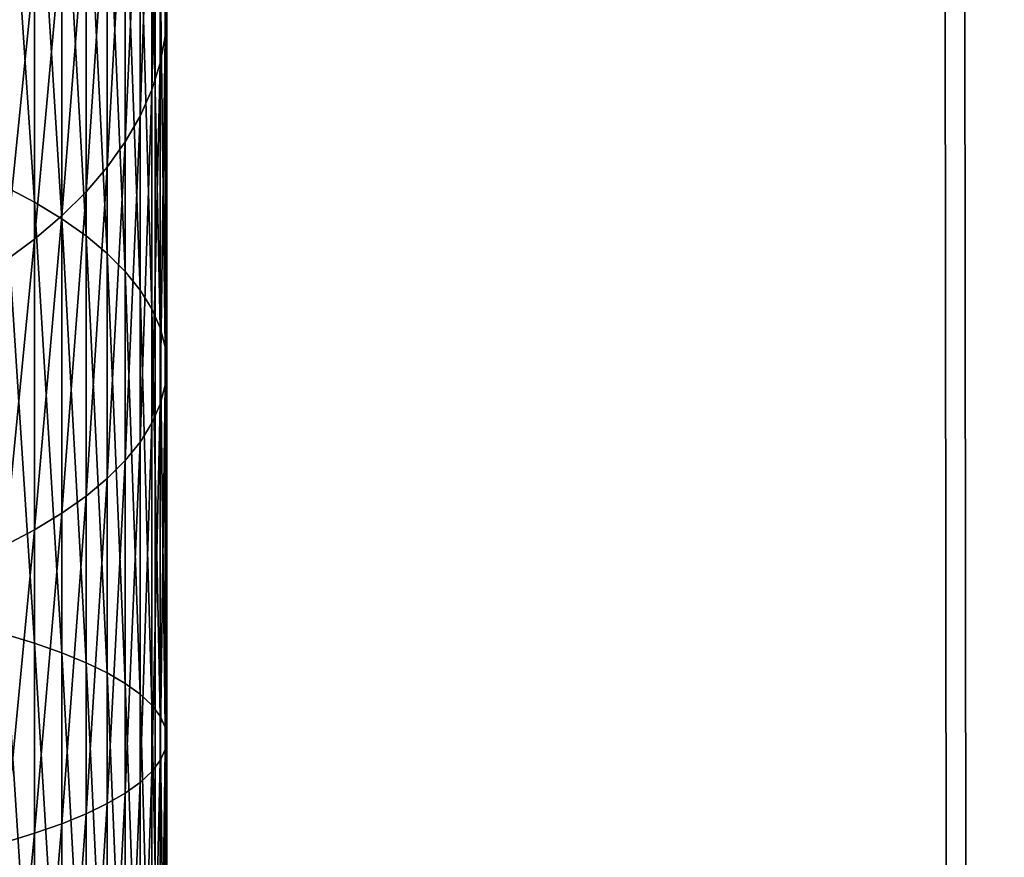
# Model space of a CAD drawing. Extents: x 219 to 498, y 110 to 382.
# Tile 478 of 656: x 349.373 to 349.523, y 116.668 to 116.795. Entities that reach past the tile are written whole.
import ezdxf

# ---------------------------------------------------------------- set-up
doc = ezdxf.new("R2010")
doc.units = 0
doc.header["$MEASUREMENT"] = 0
doc.layers.get('0').update_dxf_attribs({"color": 144, "linetype": 'CONTINUOUS'})
doc.layers.add('VOILE', color=134, linetype='CONTINUOUS')

# ---------------------------------------------------------------- blocks, each defined once
blk = doc.blocks.new('GROUPE_11')
at = {"color": 251}
for p, q in [((0.25, 4.13477, 4), (0.25, 0, 4)), ((0.25, 3.90113), (0.25, 2.10436))]:
    blk.add_line(p, q, dxfattribs=at)
mesh = blk.add_polyface(dxfattribs=at)
corners = [(0.25, 0, 4), (0, 4.13477, 4), (0, 0, 4), (0.25, 4.13477, 4)]
mesh.append_faces([[corners[k] for k in face] for face in [(0, 1, 2), (1, 0, 3)]], dxfattribs={"vtx0": -1, "color": 251})
mesh = blk.add_polyface(dxfattribs=at)
corners = [(0.25, 1.76417, 0.21673), (0.25, 4.13477, 4), (0.25, 0, 4), (0.25, 1.78066, 0.18532), (0.25, 1.80005, 0.15561), (0.25, 1.82215, 0.12787), (0.25, 1.84677, 0.10233), (0.25, 1.8737, 0.07924), (0.25, 1.90268, 0.05878), (0.25, 1.93347, 0.04116), (0.25, 1.96578, 0.02652), (0.25, 1.99932, 0.015), (0.25, 2.03381, 0.00669), (0.25, 2.06893, 0.00168), (0.25, 2.10436), (0.25, 3.90113), (0.25, 3.93162, 0.002), (0.25, 3.9616, 0.00796), (0.25, 3.99054, 0.01778), (0.25, 4.01795, 0.0313), (0.25, 4.04336, 0.04828), (0.25, 4.06634, 0.06843), (0.25, 4.08649, 0.09141), (0.25, 4.10347, 0.11682), (0.25, 4.11698, 0.14423), (0.25, 4.12681, 0.17317), (0.25, 4.13277, 0.20315), (0.25, 4.13477, 0.23364)]
mesh.append_faces([[corners[k] for k in face] for face in [(0, 1, 2), (1, 26, 27)]], dxfattribs={"vtx0": -1, "color": 251})
mesh.append_faces([[corners[k] for k in face] for face in [(1, 0, 3), (1, 3, 4), (1, 4, 5), (1, 5, 6), (1, 6, 7), (1, 7, 8), (1, 8, 9), (1, 9, 10), (1, 10, 11), (1, 11, 12), (1, 12, 13), (1, 13, 14), (1, 14, 15), (1, 15, 16), (1, 16, 17), (1, 17, 18), (1, 18, 19), (1, 19, 20), (1, 20, 21), (1, 21, 22), (1, 22, 23), (1, 23, 24), (1, 24, 25), (1, 25, 26)]], dxfattribs={"vtx0": -1, "vtx2": -1, "color": 251})
mesh = blk.add_polyface(dxfattribs=at)
corners = [(0.25, 3.90113), (0, 2.10436), (0, 3.90113), (0.25, 2.10436)]
mesh.append_faces([[corners[k] for k in face] for face in [(0, 1, 2), (1, 0, 3)]], dxfattribs={"vtx0": -1, "color": 251})
blk = doc.blocks.new('GROUPE_9')
blk.add_blockref('GROUPE_11', (0, 0))
blk = doc.blocks.new('_____2')
for p, q in [((2.22641, 0.86614, 3.32256), (2.37876, 0.86614, 3.25151)), ((2.37876, 0.86614, 3.25151), (2.36562, 0.86529, 3.22763)), ((2.3919, 0.86529, 3.27539), (2.37876, 0.86614, 3.25151)), ((2.37876, 0.86614, 3.25151), (2.52029, 0.86614, 3.16083)), ((2.52029, 0.86614, 3.16083), (2.50409, 0.86529, 3.13891)), ((2.53649, 0.86529, 3.18274), (2.52029, 0.86614, 3.16083)), ((2.52029, 0.86614, 3.16083), (2.64851, 0.86614, 3.05211)), ((2.64851, 0.86614, 3.05211), (2.62953, 0.86529, 3.03255)), ((2.20676, 0.86273, 3.27183), (2.35253, 0.86273, 3.20385)), ((2.21656, 0.86529, 3.29714), (2.36562, 0.86529, 3.22763)), ((2.23626, 0.86529, 3.34797), (2.3919, 0.86529, 3.27539)), ((2.24606, 0.86273, 3.37328), (2.40498, 0.86273, 3.29917)), ((2.35253, 0.86273, 3.20385), (2.33954, 0.85847, 3.18026)), ((2.36562, 0.86529, 3.22763), (2.35253, 0.86273, 3.20385)), ((2.35253, 0.86273, 3.20385), (2.48796, 0.86273, 3.11708)), ((2.36562, 0.86529, 3.22763), (2.50409, 0.86529, 3.13891)), ((2.40498, 0.86273, 3.29917), (2.3919, 0.86529, 3.27539)), ((2.3919, 0.86529, 3.27539), (2.53649, 0.86529, 3.18274)), ((2.41797, 0.85847, 3.32276), (2.40498, 0.86273, 3.29917)), ((2.40498, 0.86273, 3.29917), (2.55263, 0.86273, 3.20457)), ((2.48796, 0.86273, 3.11708), (2.47195, 0.85847, 3.09542)), ((2.50409, 0.86529, 3.13891), (2.48796, 0.86273, 3.11708)), ((2.48796, 0.86273, 3.11708), (2.61064, 0.86273, 3.01306)), ((2.50409, 0.86529, 3.13891), (2.62953, 0.86529, 3.03255)), ((2.55263, 0.86273, 3.20457), (2.53649, 0.86529, 3.18274)), ((2.53649, 0.86529, 3.18274), (2.66748, 0.86529, 3.07168)), ((2.56864, 0.85847, 3.22623), (2.55263, 0.86273, 3.20457)), ((2.55263, 0.86273, 3.20457), (2.68638, 0.86273, 3.09117)), ((2.61064, 0.86273, 3.01306), (2.59189, 0.85847, 2.99373)), ((2.62953, 0.86529, 3.03255), (2.61064, 0.86273, 3.01306)), ((2.61064, 0.86273, 3.01306), (2.71838, 0.86273, 2.89364)), ((2.62953, 0.86529, 3.03255), (2.73971, 0.86529, 2.91044)), ((2.19703, 0.85847, 3.24672), (2.33954, 0.85847, 3.18026)), ((2.25579, 0.85847, 3.39839), (2.41797, 0.85847, 3.32276)), ((2.33954, 0.85847, 3.18026), (2.32671, 0.85254, 3.15694)), ((2.33954, 0.85847, 3.18026), (2.47195, 0.85847, 3.09542)), ((2.4308, 0.85254, 3.34608), (2.41797, 0.85847, 3.32276)), ((2.41797, 0.85847, 3.32276), (2.56864, 0.85847, 3.22623)), ((2.47195, 0.85847, 3.09542), (2.45613, 0.85254, 3.07402)), ((2.47195, 0.85847, 3.09542), (2.59189, 0.85847, 2.99373)), ((2.58446, 0.85254, 3.24763), (2.56864, 0.85847, 3.22623)), ((2.56864, 0.85847, 3.22623), (2.70512, 0.85847, 3.1105)), ((2.59189, 0.85847, 2.99373), (2.57336, 0.85254, 2.97462)), ((2.59189, 0.85847, 2.99373), (2.69723, 0.85847, 2.87697)), ((2.18741, 0.85254, 3.2219), (2.32671, 0.85254, 3.15694)), ((2.2654, 0.85254, 3.42321), (2.4308, 0.85254, 3.34608)), ((2.32671, 0.85254, 3.15694), (2.31409, 0.84495, 3.134)), ((2.32671, 0.85254, 3.15694), (2.45613, 0.85254, 3.07402)), ((2.44342, 0.84495, 3.36902), (2.4308, 0.85254, 3.34608)), ((2.4308, 0.85254, 3.34608), (2.58446, 0.85254, 3.24763)), ((2.45613, 0.85254, 3.07402), (2.44057, 0.84495, 3.05297)), ((2.45613, 0.85254, 3.07402), (2.57336, 0.85254, 2.97462)), ((2.57336, 0.85254, 2.97462), (2.55514, 0.84495, 2.95582)), ((2.57336, 0.85254, 2.97462), (2.67633, 0.85254, 2.8605)), ((2.60002, 0.84495, 3.26868), (2.58446, 0.85254, 3.24763)), ((2.58446, 0.85254, 3.24763), (2.72365, 0.85254, 3.1296)), ((2.17795, 0.84495, 3.19749), (2.31409, 0.84495, 3.134)), ((2.27486, 0.84495, 3.44762), (2.44342, 0.84495, 3.36902)), ((2.31409, 0.84495, 3.134), (2.30172, 0.83573, 3.11153)), ((2.31409, 0.84495, 3.134), (2.44057, 0.84495, 3.05297)), ((2.44057, 0.84495, 3.05297), (2.42532, 0.83573, 3.03234)), ((2.44057, 0.84495, 3.05297), (2.55514, 0.84495, 2.95582)), ((2.45579, 0.83573, 3.39149), (2.44342, 0.84495, 3.36902)), ((2.44342, 0.84495, 3.36902), (2.60002, 0.84495, 3.26868)), ((2.55514, 0.84495, 2.95582), (2.53728, 0.83573, 2.93741)), ((2.55514, 0.84495, 2.95582), (2.65576, 0.84495, 2.8443)), ((2.61527, 0.83573, 3.28931), (2.60002, 0.84495, 3.26868)), ((2.60002, 0.84495, 3.26868), (2.74188, 0.84495, 3.1484)), ((2.16869, 0.83573, 3.17357), (2.30172, 0.83573, 3.11153)), ((2.28413, 0.83573, 3.47154), (2.45579, 0.83573, 3.39149)), ((2.30172, 0.83573, 3.11153), (2.28966, 0.82493, 3.0896)), ((2.30172, 0.83573, 3.11153), (2.42532, 0.83573, 3.03234)), ((2.42532, 0.83573, 3.03234), (2.41044, 0.82493, 3.01222)), ((2.42532, 0.83573, 3.03234), (2.53728, 0.83573, 2.93741)), ((2.46786, 0.82493, 3.41342), (2.45579, 0.83573, 3.39149)), ((2.45579, 0.83573, 3.39149), (2.61527, 0.83573, 3.28931)), ((2.53728, 0.83573, 2.93741), (2.51986, 0.82493, 2.91944)), ((2.53728, 0.83573, 2.93741), (2.63561, 0.83573, 2.82842)), ((2.63015, 0.82493, 3.30944), (2.61527, 0.83573, 3.28931)), ((2.61527, 0.83573, 3.28931), (2.75974, 0.83573, 3.16682)), ((2.15965, 0.82493, 3.15023), (2.28966, 0.82493, 3.0896)), ((2.28966, 0.82493, 3.0896), (2.27794, 0.81257, 3.06832)), ((2.28966, 0.82493, 3.0896), (2.41044, 0.82493, 3.01222)), ((2.29317, 0.82493, 3.49488), (2.46786, 0.82493, 3.41342)), ((2.41044, 0.82493, 3.01222), (2.396, 0.81257, 2.99268)), ((2.41044, 0.82493, 3.01222), (2.51986, 0.82493, 2.91944)), ((2.47957, 0.81257, 3.4347), (2.46786, 0.82493, 3.41342)), ((2.46786, 0.82493, 3.41342), (2.63015, 0.82493, 3.30944)), ((2.51986, 0.82493, 2.91944), (2.50294, 0.81257, 2.902)), ((2.51986, 0.82493, 2.91944), (2.61595, 0.82493, 2.81293)), ((2.64459, 0.81257, 3.32897), (2.63015, 0.82493, 3.30944)), ((2.63015, 0.82493, 3.30944), (2.77716, 0.82493, 3.18478)), ((2.15087, 0.81257, 3.12758), (2.27794, 0.81257, 3.06832)), ((2.27794, 0.81257, 3.06832), (2.26663, 0.79872, 3.04776)), ((2.27794, 0.81257, 3.06832), (2.396, 0.81257, 2.99268)), ((2.30195, 0.81257, 3.51753), (2.47957, 0.81257, 3.4347)), ((2.396, 0.81257, 2.99268), (2.38205, 0.79872, 2.97381)), ((2.396, 0.81257, 2.99268), (2.50294, 0.81257, 2.902)), ((2.49089, 0.79872, 3.45526), (2.47957, 0.81257, 3.4347)), ((2.47957, 0.81257, 3.4347), (2.64459, 0.81257, 3.32897)), ((2.50294, 0.81257, 2.902), (2.4866, 0.79872, 2.88515)), ((2.50294, 0.81257, 2.902), (2.59687, 0.81257, 2.7979)), ((2.65854, 0.79872, 3.34785), (2.64459, 0.81257, 3.32897)), ((2.64459, 0.81257, 3.32897), (2.79407, 0.81257, 3.20222)), ((2.14239, 0.79872, 3.10569), (2.26663, 0.79872, 3.04776)), ((2.26663, 0.79872, 3.04776), (2.25575, 0.78343, 3.028)), ((2.26663, 0.79872, 3.04776), (2.38205, 0.79872, 2.97381)), ((2.31043, 0.79872, 3.53942), (2.49089, 0.79872, 3.45526)), ((2.38205, 0.79872, 2.97381), (2.36864, 0.78343, 2.95567)), ((2.38205, 0.79872, 2.97381), (2.4866, 0.79872, 2.88515)), ((2.4866, 0.79872, 2.88515), (2.47091, 0.78343, 2.86896)), ((2.4866, 0.79872, 2.88515), (2.57843, 0.79872, 2.78337)), ((2.50176, 0.78343, 3.47502), (2.49089, 0.79872, 3.45526)), ((2.49089, 0.79872, 3.45526), (2.65854, 0.79872, 3.34785)), ((2.67194, 0.78343, 3.36598), (2.65854, 0.79872, 3.34785)), ((2.65854, 0.79872, 3.34785), (2.81041, 0.79872, 3.21907))]:
    blk.add_line(p, q)
mesh = blk.add_polyface()
corners = [(2.21656, 0.86529, 3.29714), (2.37876, 0.86614, 3.25151), (2.36562, 0.86529, 3.22763), (2.22641, 0.86614, 3.32256)]
mesh.append_faces([[corners[k] for k in face] for face in [(0, 1, 2), (1, 0, 3)]], dxfattribs={"vtx0": -1})
mesh = blk.add_polyface()
corners = [(2.22641, 0.86614, 3.32256), (2.3919, 0.86529, 3.27539), (2.37876, 0.86614, 3.25151), (2.23626, 0.86529, 3.34797)]
mesh.append_faces([[corners[k] for k in face] for face in [(0, 1, 2), (1, 0, 3)]], dxfattribs={"vtx0": -1})
mesh = blk.add_polyface()
corners = [(2.36562, 0.86529, 3.22763), (2.52029, 0.86614, 3.16083), (2.50409, 0.86529, 3.13891), (2.37876, 0.86614, 3.25151)]
mesh.append_faces([[corners[k] for k in face] for face in [(0, 1, 2), (1, 0, 3)]], dxfattribs={"vtx0": -1})
mesh = blk.add_polyface()
corners = [(2.37876, 0.86614, 3.25151), (2.53649, 0.86529, 3.18274), (2.52029, 0.86614, 3.16083), (2.3919, 0.86529, 3.27539)]
mesh.append_faces([[corners[k] for k in face] for face in [(0, 1, 2), (1, 0, 3)]], dxfattribs={"vtx0": -1})
mesh = blk.add_polyface()
corners = [(2.50409, 0.86529, 3.13891), (2.64851, 0.86614, 3.05211), (2.62953, 0.86529, 3.03255), (2.52029, 0.86614, 3.16083)]
mesh.append_faces([[corners[k] for k in face] for face in [(0, 1, 2), (1, 0, 3)]], dxfattribs={"vtx0": -1})
mesh = blk.add_polyface()
corners = [(2.52029, 0.86614, 3.16083), (2.66748, 0.86529, 3.07168), (2.64851, 0.86614, 3.05211), (2.53649, 0.86529, 3.18274)]
mesh.append_faces([[corners[k] for k in face] for face in [(0, 1, 2), (1, 0, 3)]], dxfattribs={"vtx0": -1})
mesh = blk.add_polyface()
corners = [(2.62953, 0.86529, 3.03255), (2.76111, 0.86614, 2.9273), (2.73971, 0.86529, 2.91044), (2.64851, 0.86614, 3.05211)]
mesh.append_faces([[corners[k] for k in face] for face in [(0, 1, 2), (1, 0, 3)]], dxfattribs={"vtx0": -1})
mesh = blk.add_polyface()
corners = [(2.19703, 0.85847, 3.24672), (2.35253, 0.86273, 3.20385), (2.33954, 0.85847, 3.18026), (2.20676, 0.86273, 3.27183)]
mesh.append_faces([[corners[k] for k in face] for face in [(0, 1, 2), (1, 0, 3)]], dxfattribs={"vtx0": -1})
mesh = blk.add_polyface()
corners = [(2.20676, 0.86273, 3.27183), (2.36562, 0.86529, 3.22763), (2.35253, 0.86273, 3.20385), (2.21656, 0.86529, 3.29714)]
mesh.append_faces([[corners[k] for k in face] for face in [(0, 1, 2), (1, 0, 3)]], dxfattribs={"vtx0": -1})
mesh = blk.add_polyface()
corners = [(2.23626, 0.86529, 3.34797), (2.40498, 0.86273, 3.29917), (2.3919, 0.86529, 3.27539), (2.24606, 0.86273, 3.37328)]
mesh.append_faces([[corners[k] for k in face] for face in [(0, 1, 2), (1, 0, 3)]], dxfattribs={"vtx0": -1})
mesh = blk.add_polyface()
corners = [(2.24606, 0.86273, 3.37328), (2.41797, 0.85847, 3.32276), (2.40498, 0.86273, 3.29917), (2.25579, 0.85847, 3.39839)]
mesh.append_faces([[corners[k] for k in face] for face in [(0, 1, 2), (1, 0, 3)]], dxfattribs={"vtx0": -1})
mesh = blk.add_polyface()
corners = [(2.33954, 0.85847, 3.18026), (2.48796, 0.86273, 3.11708), (2.47195, 0.85847, 3.09542), (2.35253, 0.86273, 3.20385)]
mesh.append_faces([[corners[k] for k in face] for face in [(0, 1, 2), (1, 0, 3)]], dxfattribs={"vtx0": -1})
mesh = blk.add_polyface()
corners = [(2.35253, 0.86273, 3.20385), (2.50409, 0.86529, 3.13891), (2.48796, 0.86273, 3.11708), (2.36562, 0.86529, 3.22763)]
mesh.append_faces([[corners[k] for k in face] for face in [(0, 1, 2), (1, 0, 3)]], dxfattribs={"vtx0": -1})
mesh = blk.add_polyface()
corners = [(2.3919, 0.86529, 3.27539), (2.55263, 0.86273, 3.20457), (2.53649, 0.86529, 3.18274), (2.40498, 0.86273, 3.29917)]
mesh.append_faces([[corners[k] for k in face] for face in [(0, 1, 2), (1, 0, 3)]], dxfattribs={"vtx0": -1})
mesh = blk.add_polyface()
corners = [(2.40498, 0.86273, 3.29917), (2.56864, 0.85847, 3.22623), (2.55263, 0.86273, 3.20457), (2.41797, 0.85847, 3.32276)]
mesh.append_faces([[corners[k] for k in face] for face in [(0, 1, 2), (1, 0, 3)]], dxfattribs={"vtx0": -1})
mesh = blk.add_polyface()
corners = [(2.47195, 0.85847, 3.09542), (2.61064, 0.86273, 3.01306), (2.59189, 0.85847, 2.99373), (2.48796, 0.86273, 3.11708)]
mesh.append_faces([[corners[k] for k in face] for face in [(0, 1, 2), (1, 0, 3)]], dxfattribs={"vtx0": -1})
mesh = blk.add_polyface()
corners = [(2.48796, 0.86273, 3.11708), (2.62953, 0.86529, 3.03255), (2.61064, 0.86273, 3.01306), (2.50409, 0.86529, 3.13891)]
mesh.append_faces([[corners[k] for k in face] for face in [(0, 1, 2), (1, 0, 3)]], dxfattribs={"vtx0": -1})
mesh = blk.add_polyface()
corners = [(2.53649, 0.86529, 3.18274), (2.68638, 0.86273, 3.09117), (2.66748, 0.86529, 3.07168), (2.55263, 0.86273, 3.20457)]
mesh.append_faces([[corners[k] for k in face] for face in [(0, 1, 2), (1, 0, 3)]], dxfattribs={"vtx0": -1})
mesh = blk.add_polyface()
corners = [(2.55263, 0.86273, 3.20457), (2.70512, 0.85847, 3.1105), (2.68638, 0.86273, 3.09117), (2.56864, 0.85847, 3.22623)]
mesh.append_faces([[corners[k] for k in face] for face in [(0, 1, 2), (1, 0, 3)]], dxfattribs={"vtx0": -1})
mesh = blk.add_polyface()
corners = [(2.59189, 0.85847, 2.99373), (2.71838, 0.86273, 2.89364), (2.69723, 0.85847, 2.87697), (2.61064, 0.86273, 3.01306)]
mesh.append_faces([[corners[k] for k in face] for face in [(0, 1, 2), (1, 0, 3)]], dxfattribs={"vtx0": -1})
mesh = blk.add_polyface()
corners = [(2.61064, 0.86273, 3.01306), (2.73971, 0.86529, 2.91044), (2.71838, 0.86273, 2.89364), (2.62953, 0.86529, 3.03255)]
mesh.append_faces([[corners[k] for k in face] for face in [(0, 1, 2), (1, 0, 3)]], dxfattribs={"vtx0": -1})
mesh = blk.add_polyface()
corners = [(2.18741, 0.85254, 3.2219), (2.33954, 0.85847, 3.18026), (2.32671, 0.85254, 3.15694), (2.19703, 0.85847, 3.24672)]
mesh.append_faces([[corners[k] for k in face] for face in [(0, 1, 2), (1, 0, 3)]], dxfattribs={"vtx0": -1})
mesh = blk.add_polyface()
corners = [(2.25579, 0.85847, 3.39839), (2.4308, 0.85254, 3.34608), (2.41797, 0.85847, 3.32276), (2.2654, 0.85254, 3.42321)]
mesh.append_faces([[corners[k] for k in face] for face in [(0, 1, 2), (1, 0, 3)]], dxfattribs={"vtx0": -1})
mesh = blk.add_polyface()
corners = [(2.32671, 0.85254, 3.15694), (2.47195, 0.85847, 3.09542), (2.45613, 0.85254, 3.07402), (2.33954, 0.85847, 3.18026)]
mesh.append_faces([[corners[k] for k in face] for face in [(0, 1, 2), (1, 0, 3)]], dxfattribs={"vtx0": -1})
mesh = blk.add_polyface()
corners = [(2.41797, 0.85847, 3.32276), (2.58446, 0.85254, 3.24763), (2.56864, 0.85847, 3.22623), (2.4308, 0.85254, 3.34608)]
mesh.append_faces([[corners[k] for k in face] for face in [(0, 1, 2), (1, 0, 3)]], dxfattribs={"vtx0": -1})
mesh = blk.add_polyface()
corners = [(2.45613, 0.85254, 3.07402), (2.59189, 0.85847, 2.99373), (2.57336, 0.85254, 2.97462), (2.47195, 0.85847, 3.09542)]
mesh.append_faces([[corners[k] for k in face] for face in [(0, 1, 2), (1, 0, 3)]], dxfattribs={"vtx0": -1})
mesh = blk.add_polyface()
corners = [(2.56864, 0.85847, 3.22623), (2.72365, 0.85254, 3.1296), (2.70512, 0.85847, 3.1105), (2.58446, 0.85254, 3.24763)]
mesh.append_faces([[corners[k] for k in face] for face in [(0, 1, 2), (1, 0, 3)]], dxfattribs={"vtx0": -1})
mesh = blk.add_polyface()
corners = [(2.57336, 0.85254, 2.97462), (2.69723, 0.85847, 2.87697), (2.67633, 0.85254, 2.8605), (2.59189, 0.85847, 2.99373)]
mesh.append_faces([[corners[k] for k in face] for face in [(0, 1, 2), (1, 0, 3)]], dxfattribs={"vtx0": -1})
mesh = blk.add_polyface()
corners = [(2.17795, 0.84495, 3.19749), (2.32671, 0.85254, 3.15694), (2.31409, 0.84495, 3.134), (2.18741, 0.85254, 3.2219)]
mesh.append_faces([[corners[k] for k in face] for face in [(0, 1, 2), (1, 0, 3)]], dxfattribs={"vtx0": -1})
mesh = blk.add_polyface()
corners = [(2.2654, 0.85254, 3.42321), (2.44342, 0.84495, 3.36902), (2.4308, 0.85254, 3.34608), (2.27486, 0.84495, 3.44762)]
mesh.append_faces([[corners[k] for k in face] for face in [(0, 1, 2), (1, 0, 3)]], dxfattribs={"vtx0": -1})
mesh = blk.add_polyface()
corners = [(2.31409, 0.84495, 3.134), (2.45613, 0.85254, 3.07402), (2.44057, 0.84495, 3.05297), (2.32671, 0.85254, 3.15694)]
mesh.append_faces([[corners[k] for k in face] for face in [(0, 1, 2), (1, 0, 3)]], dxfattribs={"vtx0": -1})
mesh = blk.add_polyface()
corners = [(2.4308, 0.85254, 3.34608), (2.60002, 0.84495, 3.26868), (2.58446, 0.85254, 3.24763), (2.44342, 0.84495, 3.36902)]
mesh.append_faces([[corners[k] for k in face] for face in [(0, 1, 2), (1, 0, 3)]], dxfattribs={"vtx0": -1})
mesh = blk.add_polyface()
corners = [(2.44057, 0.84495, 3.05297), (2.57336, 0.85254, 2.97462), (2.55514, 0.84495, 2.95582), (2.45613, 0.85254, 3.07402)]
mesh.append_faces([[corners[k] for k in face] for face in [(0, 1, 2), (1, 0, 3)]], dxfattribs={"vtx0": -1})
mesh = blk.add_polyface()
corners = [(2.55514, 0.84495, 2.95582), (2.67633, 0.85254, 2.8605), (2.65576, 0.84495, 2.8443), (2.57336, 0.85254, 2.97462)]
mesh.append_faces([[corners[k] for k in face] for face in [(0, 1, 2), (1, 0, 3)]], dxfattribs={"vtx0": -1})
mesh = blk.add_polyface()
corners = [(2.58446, 0.85254, 3.24763), (2.74188, 0.84495, 3.1484), (2.72365, 0.85254, 3.1296), (2.60002, 0.84495, 3.26868)]
mesh.append_faces([[corners[k] for k in face] for face in [(0, 1, 2), (1, 0, 3)]], dxfattribs={"vtx0": -1})
mesh = blk.add_polyface()
corners = [(2.16869, 0.83573, 3.17357), (2.31409, 0.84495, 3.134), (2.30172, 0.83573, 3.11153), (2.17795, 0.84495, 3.19749)]
mesh.append_faces([[corners[k] for k in face] for face in [(0, 1, 2), (1, 0, 3)]], dxfattribs={"vtx0": -1})
mesh = blk.add_polyface()
corners = [(2.27486, 0.84495, 3.44762), (2.45579, 0.83573, 3.39149), (2.44342, 0.84495, 3.36902), (2.28413, 0.83573, 3.47154)]
mesh.append_faces([[corners[k] for k in face] for face in [(0, 1, 2), (1, 0, 3)]], dxfattribs={"vtx0": -1})
mesh = blk.add_polyface()
corners = [(2.30172, 0.83573, 3.11153), (2.44057, 0.84495, 3.05297), (2.42532, 0.83573, 3.03234), (2.31409, 0.84495, 3.134)]
mesh.append_faces([[corners[k] for k in face] for face in [(0, 1, 2), (1, 0, 3)]], dxfattribs={"vtx0": -1})
mesh = blk.add_polyface()
corners = [(2.42532, 0.83573, 3.03234), (2.55514, 0.84495, 2.95582), (2.53728, 0.83573, 2.93741), (2.44057, 0.84495, 3.05297)]
mesh.append_faces([[corners[k] for k in face] for face in [(0, 1, 2), (1, 0, 3)]], dxfattribs={"vtx0": -1})
mesh = blk.add_polyface()
corners = [(2.44342, 0.84495, 3.36902), (2.61527, 0.83573, 3.28931), (2.60002, 0.84495, 3.26868), (2.45579, 0.83573, 3.39149)]
mesh.append_faces([[corners[k] for k in face] for face in [(0, 1, 2), (1, 0, 3)]], dxfattribs={"vtx0": -1})
mesh = blk.add_polyface()
corners = [(2.53728, 0.83573, 2.93741), (2.65576, 0.84495, 2.8443), (2.63561, 0.83573, 2.82842), (2.55514, 0.84495, 2.95582)]
mesh.append_faces([[corners[k] for k in face] for face in [(0, 1, 2), (1, 0, 3)]], dxfattribs={"vtx0": -1})
mesh = blk.add_polyface()
corners = [(2.60002, 0.84495, 3.26868), (2.75974, 0.83573, 3.16682), (2.74188, 0.84495, 3.1484), (2.61527, 0.83573, 3.28931)]
mesh.append_faces([[corners[k] for k in face] for face in [(0, 1, 2), (1, 0, 3)]], dxfattribs={"vtx0": -1})
mesh = blk.add_polyface()
corners = [(2.15965, 0.82493, 3.15023), (2.30172, 0.83573, 3.11153), (2.28966, 0.82493, 3.0896), (2.16869, 0.83573, 3.17357)]
mesh.append_faces([[corners[k] for k in face] for face in [(0, 1, 2), (1, 0, 3)]], dxfattribs={"vtx0": -1})
mesh = blk.add_polyface()
corners = [(2.28413, 0.83573, 3.47154), (2.46786, 0.82493, 3.41342), (2.45579, 0.83573, 3.39149), (2.29317, 0.82493, 3.49488)]
mesh.append_faces([[corners[k] for k in face] for face in [(0, 1, 2), (1, 0, 3)]], dxfattribs={"vtx0": -1})
mesh = blk.add_polyface()
corners = [(2.28966, 0.82493, 3.0896), (2.42532, 0.83573, 3.03234), (2.41044, 0.82493, 3.01222), (2.30172, 0.83573, 3.11153)]
mesh.append_faces([[corners[k] for k in face] for face in [(0, 1, 2), (1, 0, 3)]], dxfattribs={"vtx0": -1})
mesh = blk.add_polyface()
corners = [(2.41044, 0.82493, 3.01222), (2.53728, 0.83573, 2.93741), (2.51986, 0.82493, 2.91944), (2.42532, 0.83573, 3.03234)]
mesh.append_faces([[corners[k] for k in face] for face in [(0, 1, 2), (1, 0, 3)]], dxfattribs={"vtx0": -1})
mesh = blk.add_polyface()
corners = [(2.45579, 0.83573, 3.39149), (2.63015, 0.82493, 3.30944), (2.61527, 0.83573, 3.28931), (2.46786, 0.82493, 3.41342)]
mesh.append_faces([[corners[k] for k in face] for face in [(0, 1, 2), (1, 0, 3)]], dxfattribs={"vtx0": -1})
mesh = blk.add_polyface()
corners = [(2.51986, 0.82493, 2.91944), (2.63561, 0.83573, 2.82842), (2.61595, 0.82493, 2.81293), (2.53728, 0.83573, 2.93741)]
mesh.append_faces([[corners[k] for k in face] for face in [(0, 1, 2), (1, 0, 3)]], dxfattribs={"vtx0": -1})
mesh = blk.add_polyface()
corners = [(2.61527, 0.83573, 3.28931), (2.77716, 0.82493, 3.18478), (2.75974, 0.83573, 3.16682), (2.63015, 0.82493, 3.30944)]
mesh.append_faces([[corners[k] for k in face] for face in [(0, 1, 2), (1, 0, 3)]], dxfattribs={"vtx0": -1})
mesh = blk.add_polyface()
corners = [(2.15087, 0.81257, 3.12758), (2.28966, 0.82493, 3.0896), (2.27794, 0.81257, 3.06832), (2.15965, 0.82493, 3.15023)]
mesh.append_faces([[corners[k] for k in face] for face in [(0, 1, 2), (1, 0, 3)]], dxfattribs={"vtx0": -1})
mesh = blk.add_polyface()
corners = [(2.27794, 0.81257, 3.06832), (2.41044, 0.82493, 3.01222), (2.396, 0.81257, 2.99268), (2.28966, 0.82493, 3.0896)]
mesh.append_faces([[corners[k] for k in face] for face in [(0, 1, 2), (1, 0, 3)]], dxfattribs={"vtx0": -1})
mesh = blk.add_polyface()
corners = [(2.29317, 0.82493, 3.49488), (2.47957, 0.81257, 3.4347), (2.46786, 0.82493, 3.41342), (2.30195, 0.81257, 3.51753)]
mesh.append_faces([[corners[k] for k in face] for face in [(0, 1, 2), (1, 0, 3)]], dxfattribs={"vtx0": -1})
mesh = blk.add_polyface()
corners = [(2.396, 0.81257, 2.99268), (2.51986, 0.82493, 2.91944), (2.50294, 0.81257, 2.902), (2.41044, 0.82493, 3.01222)]
mesh.append_faces([[corners[k] for k in face] for face in [(0, 1, 2), (1, 0, 3)]], dxfattribs={"vtx0": -1})
mesh = blk.add_polyface()
corners = [(2.46786, 0.82493, 3.41342), (2.64459, 0.81257, 3.32897), (2.63015, 0.82493, 3.30944), (2.47957, 0.81257, 3.4347)]
mesh.append_faces([[corners[k] for k in face] for face in [(0, 1, 2), (1, 0, 3)]], dxfattribs={"vtx0": -1})
mesh = blk.add_polyface()
corners = [(2.50294, 0.81257, 2.902), (2.61595, 0.82493, 2.81293), (2.59687, 0.81257, 2.7979), (2.51986, 0.82493, 2.91944)]
mesh.append_faces([[corners[k] for k in face] for face in [(0, 1, 2), (1, 0, 3)]], dxfattribs={"vtx0": -1})
mesh = blk.add_polyface()
corners = [(2.63015, 0.82493, 3.30944), (2.79407, 0.81257, 3.20222), (2.77716, 0.82493, 3.18478), (2.64459, 0.81257, 3.32897)]
mesh.append_faces([[corners[k] for k in face] for face in [(0, 1, 2), (1, 0, 3)]], dxfattribs={"vtx0": -1})
mesh = blk.add_polyface()
corners = [(2.14239, 0.79872, 3.10569), (2.27794, 0.81257, 3.06832), (2.26663, 0.79872, 3.04776), (2.15087, 0.81257, 3.12758)]
mesh.append_faces([[corners[k] for k in face] for face in [(0, 1, 2), (1, 0, 3)]], dxfattribs={"vtx0": -1})
mesh = blk.add_polyface()
corners = [(2.26663, 0.79872, 3.04776), (2.396, 0.81257, 2.99268), (2.38205, 0.79872, 2.97381), (2.27794, 0.81257, 3.06832)]
mesh.append_faces([[corners[k] for k in face] for face in [(0, 1, 2), (1, 0, 3)]], dxfattribs={"vtx0": -1})
mesh = blk.add_polyface()
corners = [(2.30195, 0.81257, 3.51753), (2.49089, 0.79872, 3.45526), (2.47957, 0.81257, 3.4347), (2.31043, 0.79872, 3.53942)]
mesh.append_faces([[corners[k] for k in face] for face in [(0, 1, 2), (1, 0, 3)]], dxfattribs={"vtx0": -1})
mesh = blk.add_polyface()
corners = [(2.38205, 0.79872, 2.97381), (2.50294, 0.81257, 2.902), (2.4866, 0.79872, 2.88515), (2.396, 0.81257, 2.99268)]
mesh.append_faces([[corners[k] for k in face] for face in [(0, 1, 2), (1, 0, 3)]], dxfattribs={"vtx0": -1})
mesh = blk.add_polyface()
corners = [(2.47957, 0.81257, 3.4347), (2.65854, 0.79872, 3.34785), (2.64459, 0.81257, 3.32897), (2.49089, 0.79872, 3.45526)]
mesh.append_faces([[corners[k] for k in face] for face in [(0, 1, 2), (1, 0, 3)]], dxfattribs={"vtx0": -1})
mesh = blk.add_polyface()
corners = [(2.4866, 0.79872, 2.88515), (2.59687, 0.81257, 2.7979), (2.57843, 0.79872, 2.78337), (2.50294, 0.81257, 2.902)]
mesh.append_faces([[corners[k] for k in face] for face in [(0, 1, 2), (1, 0, 3)]], dxfattribs={"vtx0": -1})
mesh = blk.add_polyface()
corners = [(2.64459, 0.81257, 3.32897), (2.81041, 0.79872, 3.21907), (2.79407, 0.81257, 3.20222), (2.65854, 0.79872, 3.34785)]
mesh.append_faces([[corners[k] for k in face] for face in [(0, 1, 2), (1, 0, 3)]], dxfattribs={"vtx0": -1})
mesh = blk.add_polyface()
corners = [(2.13424, 0.78343, 3.08467), (2.26663, 0.79872, 3.04776), (2.25575, 0.78343, 3.028), (2.14239, 0.79872, 3.10569)]
mesh.append_faces([[corners[k] for k in face] for face in [(0, 1, 2), (1, 0, 3)]], dxfattribs={"vtx0": -1})
mesh = blk.add_polyface()
corners = [(2.25575, 0.78343, 3.028), (2.38205, 0.79872, 2.97381), (2.36864, 0.78343, 2.95567), (2.26663, 0.79872, 3.04776)]
mesh.append_faces([[corners[k] for k in face] for face in [(0, 1, 2), (1, 0, 3)]], dxfattribs={"vtx0": -1})
mesh = blk.add_polyface()
corners = [(2.31043, 0.79872, 3.53942), (2.50176, 0.78343, 3.47502), (2.49089, 0.79872, 3.45526), (2.31858, 0.78343, 3.56045)]
mesh.append_faces([[corners[k] for k in face] for face in [(0, 1, 2), (1, 0, 3)]], dxfattribs={"vtx0": -1})
mesh = blk.add_polyface()
corners = [(2.36864, 0.78343, 2.95567), (2.4866, 0.79872, 2.88515), (2.47091, 0.78343, 2.86896), (2.38205, 0.79872, 2.97381)]
mesh.append_faces([[corners[k] for k in face] for face in [(0, 1, 2), (1, 0, 3)]], dxfattribs={"vtx0": -1})
mesh = blk.add_polyface()
corners = [(2.47091, 0.78343, 2.86896), (2.57843, 0.79872, 2.78337), (2.56072, 0.78343, 2.76942), (2.4866, 0.79872, 2.88515)]
mesh.append_faces([[corners[k] for k in face] for face in [(0, 1, 2), (1, 0, 3)]], dxfattribs={"vtx0": -1})
mesh = blk.add_polyface()
corners = [(2.49089, 0.79872, 3.45526), (2.67194, 0.78343, 3.36598), (2.65854, 0.79872, 3.34785), (2.50176, 0.78343, 3.47502)]
mesh.append_faces([[corners[k] for k in face] for face in [(0, 1, 2), (1, 0, 3)]], dxfattribs={"vtx0": -1})
mesh = blk.add_polyface()
corners = [(2.65854, 0.79872, 3.34785), (2.82611, 0.78343, 3.23526), (2.81041, 0.79872, 3.21907), (2.67194, 0.78343, 3.36598)]
mesh.append_faces([[corners[k] for k in face] for face in [(0, 1, 2), (1, 0, 3)]], dxfattribs={"vtx0": -1})
blk = doc.blocks.new('GROUPE_12')
at = {"extrusion": (0, 0.262189, 0.965016), "rotation": 180}
blk.add_blockref('GROUPE_9', (-0.00579, 1.57415, 1.79383), dxfattribs=at)
at = {"color": 251, "extrusion": (9.16088e-26, -0.258819, -0.965926), "xscale": 0.3399999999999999, "yscale": 0.2973613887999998, "zscale": 0.425, "rotation": 269.9999999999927}
blk.add_blockref('_____2', (0, -0.78087, -2.01944), dxfattribs=at)
blk = doc.blocks.new('GROUPE_21')
at = {"color": 251}
for p, q in [((1.58589, 11.27163, 2.90823), (1.59743, 0.61502, 0.02231)), ((1.58354, 10.6886, 5.16361), (1.5951, 0.00614, 2.27069))]:
    blk.add_line(p, q, dxfattribs=at)
mesh = blk.add_polyface(dxfattribs=at)
corners = [(1.58589, 11.27163, 2.90823), (1.36578, 0.62081), (1.35425, 11.27717, 2.88585), (1.59743, 0.61502, 0.02231)]
mesh.append_faces([[corners[k] for k in face] for face in [(0, 1, 2), (1, 0, 3)]], dxfattribs={"vtx0": -1, "color": 251})
mesh = blk.add_polyface(dxfattribs=at)
corners = [(1.80859, 11.25488, 2.97393), (1.59743, 0.61502, 0.02231), (1.58589, 11.27163, 2.90823), (1.82013, 0.59753, 0.08781)]
mesh.append_faces([[corners[k] for k in face] for face in [(0, 1, 2), (1, 0, 3)]], dxfattribs={"vtx0": -1, "color": 251})
mesh = blk.add_polyface(dxfattribs=at)
corners = [(1.5951, 0.00614, 2.27069), (1.80638, 10.70568, 5.09845), (1.58354, 10.6886, 5.16361), (1.81794, 0.02397, 2.20574)]
mesh.append_faces([[corners[k] for k in face] for face in [(0, 1, 2), (1, 0, 3)]], dxfattribs={"vtx0": -1, "color": 251})
mesh = blk.add_polyface(dxfattribs=at)
corners = [(1.36341, 0, 2.29242), (1.58354, 10.6886, 5.16361), (1.35185, 10.68271, 5.18541), (1.5951, 0.00614, 2.27069)]
mesh.append_faces([[corners[k] for k in face] for face in [(0, 1, 2), (1, 0, 3)]], dxfattribs={"vtx0": -1, "color": 251})
blk = doc.blocks.new('GROUPE_10')
at = {"zscale": -1, "rotation": 360}
blk.add_blockref('GROUPE_21', (125.16574, 0, 43.24082), dxfattribs=at)
blk.add_blockref('GROUPE_12', (126.38287, 0.31209, 35.88057))
blk = doc.blocks.new('GROUP_35')
at = {"layer": 'VOILE'}
blk.add_blockref('GROUPE_10', (0, 0.27775, -0.43169), dxfattribs=at)

msp = doc.modelspace()

# ---------------------------------------------------------------- block references
msp.add_blockref('GROUP_35', (222.75513, 114.39526, 147.87863))

doc.saveas('drawing.dxf')
